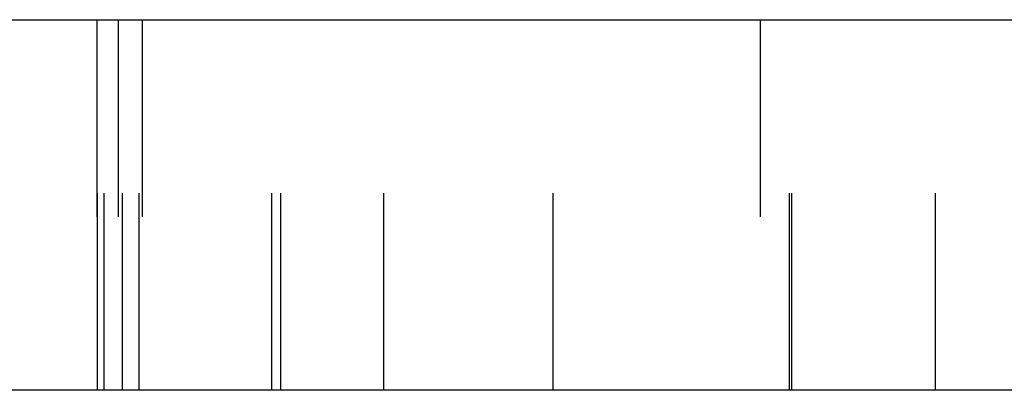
# Model space of a CAD drawing. Header units: inches. Extents: x 3 to 289, y 4 to 291.
# Tile 550 of 634: x 181.297 to 181.796, y 138.939 to 139.127. Entities that reach past the tile are written whole.
import ezdxf

# ---------------------------------------------------------------- set-up
doc = ezdxf.new("R2010")
doc.units = ezdxf.units.IN
doc.header["$LTSCALE"] = 0.5
doc.header["$MEASUREMENT"] = 0
doc.linetypes.add('HIDDEN', pattern=[0.225, 0.15, -0.075])
doc.layers.add('DBU', color=7, linetype='Continuous')

msp = doc.modelspace()

# ---------------------------------------------------------------- linework, layer by layer
at = {"layer": 'DBU', "color": 30, "linetype": 'Continuous'}
for p, q in [((180.97459, 139.12712), (181.80605, 139.12712)), ((181.80605, 138.93912), (180.97459, 138.93912))]:
    msp.add_line(p, q, dxfattribs=at)
at = {"layer": 'DBU', "color": 254, "linetype": 'HIDDEN'}
for p, q in [((181.33572, 139.12712), (181.33572, 138.93912)), ((181.33596, 138.93912), (181.33596, 139.12712)), ((181.33938, 138.93912), (181.33938, 139.12712)), ((181.34651, 139.12712), (181.34651, 138.93912)), ((181.34871, 138.93912), (181.34871, 139.12712)), ((181.35709, 138.93912), (181.35709, 139.12712)), ((181.35868, 139.12712), (181.35868, 138.93912)), ((181.42436, 138.93912), (181.42436, 139.12712)), ((181.42896, 138.93912), (181.42896, 139.12712)), ((181.48113, 138.93912), (181.48113, 139.12712)), ((181.56715, 138.93912), (181.56715, 139.12712)), ((181.67209, 139.12712), (181.67209, 138.93912)), ((181.68695, 138.93912), (181.68695, 139.12712)), ((181.68813, 138.93912), (181.68813, 139.12712)), ((181.76094, 138.93912), (181.76094, 139.12712))]:
    msp.add_line(p, q, dxfattribs=at)

doc.saveas('drawing.dxf')
